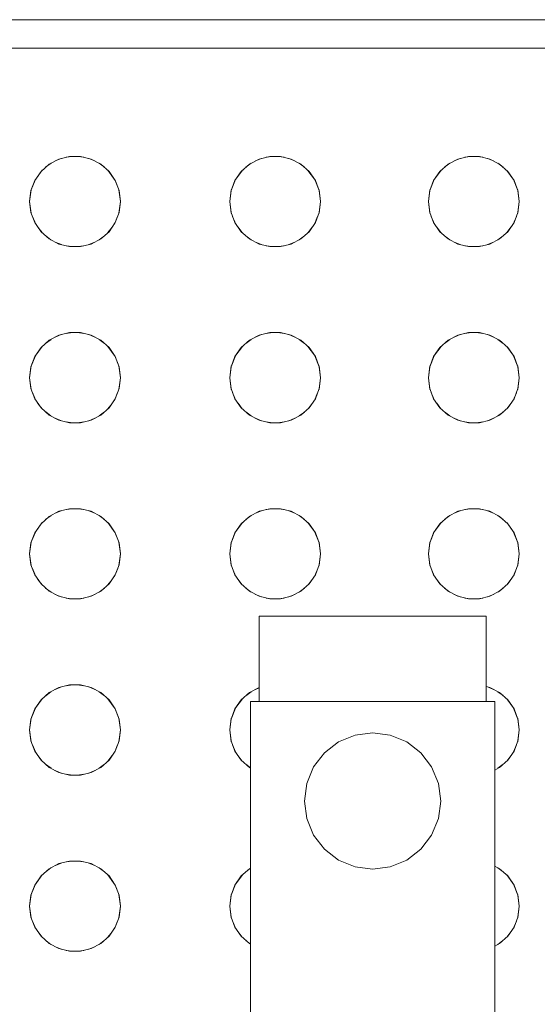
# Model space of a CAD drawing. Header units: millimetres. Extents: x 321 to 585, y -277 to 9.
# Tile 670 of 1056: x 348.858 to 349.041, y -37.76 to -37.413. Entities that reach past the tile are written whole.
import ezdxf

# ---------------------------------------------------------------- set-up
doc = ezdxf.new("R2010")
doc.units = ezdxf.units.MM
doc.header["$MEASUREMENT"] = 0
doc.layers.add('IFC-Elemento construtivo genérico-Contorno', color=253, linetype='Continuous', lineweight=5)

msp = doc.modelspace()

# ---------------------------------------------------------------- linework, layer by layer
at = {"layer": 'IFC-Elemento construtivo genérico-Contorno', "lineweight": 5}
for p, q in [((348.69014, -37.41317), (350.05014, -37.41317)), ((348.70014, -37.42317), (350.04014, -37.42317)), ((348.86859, -37.464), (348.872, -37.46221)), ((348.87073, -37.46287), (348.87283, -37.462)), ((348.872, -37.46221), (348.87575, -37.46128)), ((348.87456, -37.46157), (348.87679, -37.46128)), ((348.87575, -37.46128), (348.8796, -37.46128)), ((348.87856, -37.46128), (348.88079, -37.46157)), ((348.8796, -37.46128), (348.88335, -37.46221)), ((348.88252, -37.462), (348.88463, -37.46288)), ((348.88335, -37.46221), (348.88676, -37.464)), ((348.93908, -37.464), (348.94249, -37.46221)), ((348.94122, -37.46287), (348.94331, -37.462)), ((348.94249, -37.46221), (348.94624, -37.46128)), ((348.94505, -37.46157), (348.94728, -37.46128)), ((348.94624, -37.46128), (348.9501, -37.46128)), ((348.94906, -37.46128), (348.95129, -37.46157)), ((348.9501, -37.46128), (348.95384, -37.46221)), ((348.95301, -37.462), (348.95512, -37.46288)), ((348.95384, -37.46221), (348.95725, -37.464)), ((349.00908, -37.464), (349.01249, -37.46221)), ((349.01122, -37.46287), (349.01331, -37.462)), ((349.01249, -37.46221), (349.01624, -37.46128)), ((349.01505, -37.46157), (349.01728, -37.46128)), ((349.01624, -37.46128), (349.0201, -37.46128)), ((349.01906, -37.46128), (349.02129, -37.46157)), ((349.0201, -37.46128), (349.02384, -37.46221)), ((349.02301, -37.462), (349.02512, -37.46288)), ((349.02384, -37.46221), (349.02725, -37.464)), ((348.86351, -37.46973), (348.86612, -37.46618)), ((348.86351, -37.46973), (348.8657, -37.46656)), ((348.8657, -37.46656), (348.86859, -37.464)), ((348.86732, -37.46512), (348.86921, -37.46367)), ((348.88614, -37.46367), (348.88803, -37.46512)), ((348.88676, -37.464), (348.88965, -37.46656)), ((348.88923, -37.46618), (348.89184, -37.46973)), ((348.88965, -37.46656), (348.89184, -37.46973)), ((348.934, -37.46973), (348.93661, -37.46618)), ((348.934, -37.46973), (348.93619, -37.46656)), ((348.93619, -37.46656), (348.93908, -37.464)), ((348.93781, -37.46512), (348.9397, -37.46367)), ((348.95663, -37.46367), (348.95851, -37.46511)), ((348.95725, -37.464), (348.96014, -37.46656)), ((348.95973, -37.46619), (348.96233, -37.46973)), ((348.96014, -37.46656), (348.96233, -37.46973)), ((349.004, -37.46973), (349.00661, -37.46618)), ((349.004, -37.46973), (349.00619, -37.46656)), ((349.00619, -37.46656), (349.00908, -37.464)), ((349.00781, -37.46512), (349.0097, -37.46367)), ((349.02663, -37.46367), (349.02851, -37.46511)), ((349.02725, -37.464), (349.03014, -37.46656)), ((349.02973, -37.46619), (349.03233, -37.46973)), ((349.03014, -37.46656), (349.03233, -37.46973)), ((348.86214, -37.47334), (348.86371, -37.46943)), ((348.86214, -37.47334), (348.86351, -37.46973)), ((348.89164, -37.46943), (348.89321, -37.47334)), ((348.89184, -37.46973), (348.89321, -37.47334)), ((348.93263, -37.47334), (348.93421, -37.46943)), ((348.93263, -37.47334), (348.934, -37.46973)), ((348.96213, -37.46943), (348.9637, -37.47334)), ((348.96233, -37.46973), (348.9637, -37.47334)), ((349.00263, -37.47334), (349.00421, -37.46943)), ((349.00263, -37.47334), (349.004, -37.46973)), ((349.03213, -37.46943), (349.0337, -37.47334)), ((349.03233, -37.46973), (349.0337, -37.47334)), ((348.86167, -37.47717), (348.86222, -37.47303)), ((348.86167, -37.47717), (348.86214, -37.47334)), ((348.89313, -37.47303), (348.89368, -37.47717)), ((348.89321, -37.47334), (348.89368, -37.47717)), ((348.93217, -37.47717), (348.93271, -37.47303)), ((348.93217, -37.47717), (348.93263, -37.47334)), ((348.96362, -37.47303), (348.96417, -37.47717)), ((348.9637, -37.47334), (348.96417, -37.47717)), ((349.00217, -37.47717), (349.00271, -37.47303)), ((349.00217, -37.47717), (349.00263, -37.47334)), ((349.03362, -37.47303), (349.03417, -37.47717)), ((349.0337, -37.47334), (349.03417, -37.47717)), ((348.86167, -37.47717), (348.86222, -37.48131)), ((348.86167, -37.47717), (348.86214, -37.481)), ((348.89313, -37.48131), (348.89368, -37.47717)), ((348.89321, -37.481), (348.89368, -37.47717)), ((348.93217, -37.47717), (348.93271, -37.48131)), ((348.93217, -37.47717), (348.93263, -37.481)), ((348.96362, -37.48131), (348.96417, -37.47717)), ((348.9637, -37.481), (348.96417, -37.47717)), ((349.00217, -37.47717), (349.00271, -37.48131)), ((349.00217, -37.47717), (349.00263, -37.481)), ((349.03362, -37.48131), (349.03417, -37.47717)), ((349.0337, -37.481), (349.03417, -37.47717)), ((348.86214, -37.481), (348.86351, -37.4846)), ((348.86268, -37.48241), (348.86382, -37.48517)), ((348.89153, -37.48517), (348.89267, -37.48241)), ((348.89184, -37.4846), (348.89321, -37.481)), ((348.93263, -37.481), (348.934, -37.4846)), ((348.93316, -37.48239), (348.93431, -37.48517)), ((348.96202, -37.48517), (348.96314, -37.48246)), ((348.96233, -37.4846), (348.9637, -37.481)), ((349.00263, -37.481), (349.004, -37.4846)), ((349.00316, -37.48239), (349.00431, -37.48517)), ((349.03202, -37.48517), (349.03314, -37.48246)), ((349.03233, -37.4846), (349.0337, -37.481)), ((348.86351, -37.4846), (348.8657, -37.48778)), ((348.86461, -37.4862), (348.86609, -37.48812)), ((348.88926, -37.48812), (348.89074, -37.4862)), ((348.88965, -37.48778), (348.89184, -37.4846)), ((348.934, -37.4846), (348.93619, -37.48778)), ((348.93509, -37.48618), (348.93658, -37.48812)), ((348.95976, -37.48812), (348.96122, -37.48621)), ((348.96014, -37.48778), (348.96233, -37.4846)), ((349.004, -37.4846), (349.00619, -37.48778)), ((349.00509, -37.48618), (349.00658, -37.48812)), ((349.02976, -37.48812), (349.03122, -37.48621)), ((349.03014, -37.48778), (349.03233, -37.4846)), ((348.8657, -37.48778), (348.86859, -37.49033)), ((348.86735, -37.48924), (348.86918, -37.49065)), ((348.86859, -37.49033), (348.872, -37.49213)), ((348.88335, -37.49213), (348.88676, -37.49033)), ((348.88616, -37.49065), (348.88801, -37.48923)), ((348.88676, -37.49033), (348.88965, -37.48778)), ((348.93619, -37.48778), (348.93908, -37.49033)), ((348.93783, -37.48923), (348.93967, -37.49065)), ((348.93908, -37.49033), (348.94249, -37.49213)), ((348.95384, -37.49213), (348.95725, -37.49033)), ((348.95666, -37.49065), (348.95848, -37.48925)), ((348.95725, -37.49033), (348.96014, -37.48778)), ((349.00619, -37.48778), (349.00908, -37.49033)), ((349.00783, -37.48923), (349.00967, -37.49065)), ((349.00908, -37.49033), (349.01249, -37.49213)), ((349.02384, -37.49213), (349.02725, -37.49033)), ((349.02666, -37.49065), (349.02848, -37.48925)), ((349.02725, -37.49033), (349.03014, -37.48778)), ((348.87073, -37.49147), (348.87286, -37.49235)), ((348.872, -37.49213), (348.87575, -37.49305)), ((348.87453, -37.49276), (348.87679, -37.49305)), ((348.87575, -37.49305), (348.8796, -37.49305)), ((348.87856, -37.49305), (348.88082, -37.49276)), ((348.8796, -37.49305), (348.88335, -37.49213)), ((348.88249, -37.49235), (348.88462, -37.49147)), ((348.94123, -37.49147), (348.94335, -37.49235)), ((348.94249, -37.49213), (348.94624, -37.49305)), ((348.94502, -37.49276), (348.94728, -37.49305)), ((348.94624, -37.49305), (348.9501, -37.49305)), ((348.94906, -37.49305), (348.95131, -37.49276)), ((348.9501, -37.49305), (348.95384, -37.49213)), ((348.95298, -37.49235), (348.95511, -37.49147)), ((349.01123, -37.49147), (349.01335, -37.49235)), ((349.01249, -37.49213), (349.01624, -37.49305)), ((349.01502, -37.49276), (349.01728, -37.49305)), ((349.01624, -37.49305), (349.0201, -37.49305)), ((349.01906, -37.49305), (349.02131, -37.49276)), ((349.0201, -37.49305), (349.02384, -37.49213)), ((349.02298, -37.49235), (349.02511, -37.49147)), ((348.86732, -37.52712), (348.86921, -37.52568)), ((348.86859, -37.526), (348.872, -37.52421)), ((348.87073, -37.52488), (348.87283, -37.52401)), ((348.872, -37.52421), (348.87575, -37.52328)), ((348.87456, -37.52358), (348.87679, -37.52328)), ((348.87575, -37.52328), (348.8796, -37.52328)), ((348.87856, -37.52328), (348.88079, -37.52358)), ((348.8796, -37.52328), (348.88335, -37.52421)), ((348.88252, -37.52401), (348.88463, -37.52489)), ((348.88335, -37.52421), (348.88676, -37.526)), ((348.88614, -37.52568), (348.88803, -37.52712)), ((348.93781, -37.52712), (348.9397, -37.52568)), ((348.93908, -37.526), (348.94249, -37.52421)), ((348.94122, -37.52488), (348.94331, -37.52401)), ((348.94249, -37.52421), (348.94624, -37.52328)), ((348.94505, -37.52358), (348.94728, -37.52328)), ((348.94624, -37.52328), (348.9501, -37.52328)), ((348.94906, -37.52328), (348.95129, -37.52358)), ((348.9501, -37.52328), (348.95384, -37.52421)), ((348.95301, -37.52401), (348.95512, -37.52489)), ((348.95384, -37.52421), (348.95725, -37.526)), ((348.95663, -37.52568), (348.95851, -37.52711)), ((349.00781, -37.52712), (349.0097, -37.52568)), ((349.00908, -37.526), (349.01249, -37.52421)), ((349.01122, -37.52488), (349.01331, -37.52401)), ((349.01249, -37.52421), (349.01624, -37.52328)), ((349.01505, -37.52358), (349.01728, -37.52328)), ((349.01624, -37.52328), (349.0201, -37.52328)), ((349.01906, -37.52328), (349.02129, -37.52358)), ((349.0201, -37.52328), (349.02384, -37.52421)), ((349.02301, -37.52401), (349.02512, -37.52489)), ((349.02384, -37.52421), (349.02725, -37.526)), ((349.02663, -37.52568), (349.02851, -37.52711)), ((348.86351, -37.53173), (348.86612, -37.52819)), ((348.86351, -37.53173), (348.8657, -37.52856)), ((348.8657, -37.52856), (348.86859, -37.526)), ((348.88676, -37.526), (348.88965, -37.52856)), ((348.88923, -37.52819), (348.89184, -37.53173)), ((348.88965, -37.52856), (348.89184, -37.53173)), ((348.934, -37.53173), (348.93661, -37.52819)), ((348.934, -37.53173), (348.93619, -37.52856)), ((348.93619, -37.52856), (348.93908, -37.526)), ((348.95725, -37.526), (348.96014, -37.52856)), ((348.95973, -37.5282), (348.96233, -37.53173)), ((348.96014, -37.52856), (348.96233, -37.53173)), ((349.004, -37.53173), (349.00661, -37.52819)), ((349.004, -37.53173), (349.00619, -37.52856)), ((349.00619, -37.52856), (349.00908, -37.526)), ((349.02725, -37.526), (349.03014, -37.52856)), ((349.02973, -37.5282), (349.03233, -37.53173)), ((349.03014, -37.52856), (349.03233, -37.53173)), ((348.86214, -37.53534), (348.86369, -37.53149)), ((348.86214, -37.53534), (348.86351, -37.53173)), ((348.89166, -37.53149), (348.89321, -37.53534)), ((348.89184, -37.53173), (348.89321, -37.53534)), ((348.93263, -37.53534), (348.9342, -37.53144)), ((348.93263, -37.53534), (348.934, -37.53173)), ((348.96215, -37.53149), (348.9637, -37.53534)), ((348.96233, -37.53173), (348.9637, -37.53534)), ((349.00263, -37.53534), (349.0042, -37.53144)), ((349.00263, -37.53534), (349.004, -37.53173)), ((349.03215, -37.53149), (349.0337, -37.53534)), ((349.03233, -37.53173), (349.0337, -37.53534)), ((348.86167, -37.53917), (348.86222, -37.53503)), ((348.86167, -37.53917), (348.86214, -37.53534)), ((348.89313, -37.53503), (348.89368, -37.53917)), ((348.89321, -37.53534), (348.89368, -37.53917)), ((348.93217, -37.53917), (348.93271, -37.53503)), ((348.93217, -37.53917), (348.93263, -37.53534)), ((348.96362, -37.53503), (348.96417, -37.53917)), ((348.9637, -37.53534), (348.96417, -37.53917)), ((349.00217, -37.53917), (349.00271, -37.53503)), ((349.00217, -37.53917), (349.00263, -37.53534)), ((349.03362, -37.53503), (349.03417, -37.53917)), ((349.0337, -37.53534), (349.03417, -37.53917)), ((348.86167, -37.53917), (348.86222, -37.54331)), ((348.86167, -37.53917), (348.86214, -37.543)), ((348.89313, -37.54331), (348.89368, -37.53917)), ((348.89321, -37.543), (348.89368, -37.53917)), ((348.93217, -37.53917), (348.93271, -37.54331)), ((348.93217, -37.53917), (348.93263, -37.543)), ((348.96362, -37.54331), (348.96417, -37.53917)), ((348.9637, -37.543), (348.96417, -37.53917)), ((349.00217, -37.53917), (349.00271, -37.54331)), ((349.00217, -37.53917), (349.00263, -37.543)), ((349.03362, -37.54331), (349.03417, -37.53917)), ((349.0337, -37.543), (349.03417, -37.53917)), ((348.86214, -37.543), (348.86351, -37.5466)), ((348.89184, -37.5466), (348.89321, -37.543)), ((348.93263, -37.543), (348.934, -37.5466)), ((348.96233, -37.5466), (348.9637, -37.543)), ((349.00263, -37.543), (349.004, -37.5466)), ((349.03233, -37.5466), (349.0337, -37.543)), ((348.86268, -37.54442), (348.86382, -37.54717)), ((348.89153, -37.54717), (348.89267, -37.54442)), ((348.93316, -37.5444), (348.93431, -37.54717)), ((348.96202, -37.54717), (348.96314, -37.54447)), ((349.00316, -37.5444), (349.00431, -37.54717)), ((349.03202, -37.54717), (349.03314, -37.54447)), ((348.86351, -37.5466), (348.8657, -37.54978)), ((348.86461, -37.54821), (348.86609, -37.55012)), ((348.8657, -37.54978), (348.86859, -37.55234)), ((348.88676, -37.55234), (348.88965, -37.54978)), ((348.88926, -37.55012), (348.89074, -37.54821)), ((348.88965, -37.54978), (348.89184, -37.5466)), ((348.934, -37.5466), (348.93619, -37.54978)), ((348.93509, -37.54819), (348.93658, -37.55012)), ((348.93619, -37.54978), (348.93908, -37.55234)), ((348.95725, -37.55234), (348.96014, -37.54978)), ((348.95976, -37.55012), (348.96122, -37.54822)), ((348.96014, -37.54978), (348.96233, -37.5466)), ((349.004, -37.5466), (349.00619, -37.54978)), ((349.00509, -37.54819), (349.00658, -37.55012)), ((349.00619, -37.54978), (349.00908, -37.55234)), ((349.02725, -37.55234), (349.03014, -37.54978)), ((349.02976, -37.55012), (349.03122, -37.54822)), ((349.03014, -37.54978), (349.03233, -37.5466)), ((348.86735, -37.55124), (348.86918, -37.55265)), ((348.86859, -37.55234), (348.872, -37.55413)), ((348.88335, -37.55413), (348.88676, -37.55234)), ((348.88616, -37.55265), (348.88801, -37.55123)), ((348.93783, -37.55123), (348.93967, -37.55265)), ((348.93908, -37.55234), (348.94249, -37.55413)), ((348.95384, -37.55413), (348.95725, -37.55234)), ((348.95666, -37.55265), (348.95848, -37.55125)), ((349.00783, -37.55123), (349.00967, -37.55265)), ((349.00908, -37.55234), (349.01249, -37.55413)), ((349.02384, -37.55413), (349.02725, -37.55234)), ((349.02666, -37.55265), (349.02848, -37.55125)), ((348.87073, -37.55347), (348.87286, -37.55435)), ((348.872, -37.55413), (348.87575, -37.55505)), ((348.87453, -37.55476), (348.87679, -37.55505)), ((348.87575, -37.55505), (348.8796, -37.55505)), ((348.87856, -37.55505), (348.88082, -37.55476)), ((348.8796, -37.55505), (348.88335, -37.55413)), ((348.88249, -37.55435), (348.88462, -37.55347)), ((348.94123, -37.55347), (348.94335, -37.55435)), ((348.94249, -37.55413), (348.94624, -37.55505)), ((348.94502, -37.55476), (348.94728, -37.55505)), ((348.94624, -37.55505), (348.9501, -37.55505)), ((348.94906, -37.55505), (348.95131, -37.55476)), ((348.9501, -37.55505), (348.95384, -37.55413)), ((348.95298, -37.55435), (348.95511, -37.55347)), ((349.01123, -37.55347), (349.01335, -37.55435)), ((349.01249, -37.55413), (349.01624, -37.55505)), ((349.01502, -37.55476), (349.01728, -37.55505)), ((349.01624, -37.55505), (349.0201, -37.55505)), ((349.01906, -37.55505), (349.02131, -37.55476)), ((349.0201, -37.55505), (349.02384, -37.55413)), ((349.02298, -37.55435), (349.02511, -37.55347)), ((348.8657, -37.59056), (348.86859, -37.588)), ((348.86732, -37.58912), (348.86921, -37.58768)), ((348.86859, -37.588), (348.872, -37.58621)), ((348.87073, -37.58688), (348.87283, -37.58601)), ((348.872, -37.58621), (348.87575, -37.58529)), ((348.87456, -37.58558), (348.87679, -37.58529)), ((348.87575, -37.58529), (348.8796, -37.58529)), ((348.87856, -37.58529), (348.88079, -37.58558)), ((348.8796, -37.58529), (348.88335, -37.58621)), ((348.88252, -37.58601), (348.88463, -37.58689)), ((348.88335, -37.58621), (348.88676, -37.588)), ((348.88614, -37.58768), (348.88803, -37.58912)), ((348.88676, -37.588), (348.88965, -37.59056)), ((348.93619, -37.59056), (348.93908, -37.588)), ((348.93781, -37.58912), (348.9397, -37.58768)), ((348.93908, -37.588), (348.94249, -37.58621)), ((348.94122, -37.58688), (348.94331, -37.58601)), ((348.94249, -37.58621), (348.94624, -37.58529)), ((348.94505, -37.58558), (348.94728, -37.58529)), ((348.94624, -37.58529), (348.9501, -37.58529)), ((348.94906, -37.58529), (348.95129, -37.58558)), ((348.9501, -37.58529), (348.95384, -37.58621)), ((348.95301, -37.58601), (348.95512, -37.58689)), ((348.95384, -37.58621), (348.95725, -37.588)), ((348.95663, -37.58768), (348.95851, -37.58911)), ((348.95725, -37.588), (348.96014, -37.59056)), ((349.00619, -37.59056), (349.00908, -37.588)), ((349.00781, -37.58912), (349.0097, -37.58768)), ((349.00908, -37.588), (349.01249, -37.58621)), ((349.01122, -37.58688), (349.01331, -37.58601)), ((349.01249, -37.58621), (349.01624, -37.58529)), ((349.01505, -37.58558), (349.01728, -37.58529)), ((349.01624, -37.58529), (349.0201, -37.58529)), ((349.01906, -37.58529), (349.02129, -37.58558)), ((349.0201, -37.58529), (349.02384, -37.58621)), ((349.02301, -37.58601), (349.02512, -37.58689)), ((349.02384, -37.58621), (349.02725, -37.588)), ((349.02663, -37.58768), (349.02851, -37.58911)), ((349.02725, -37.588), (349.03014, -37.59056)), ((348.86351, -37.59373), (348.86612, -37.59019)), ((348.86351, -37.59373), (348.8657, -37.59056)), ((348.88923, -37.59019), (348.89184, -37.59373)), ((348.88965, -37.59056), (348.89184, -37.59373)), ((348.934, -37.59373), (348.93661, -37.59019)), ((348.934, -37.59373), (348.93619, -37.59056)), ((348.95973, -37.5902), (348.96233, -37.59373)), ((348.96014, -37.59056), (348.96233, -37.59373)), ((349.004, -37.59373), (349.00661, -37.59019)), ((349.004, -37.59373), (349.00619, -37.59056)), ((349.02973, -37.5902), (349.03233, -37.59373)), ((349.03014, -37.59056), (349.03233, -37.59373)), ((348.86214, -37.59734), (348.86369, -37.59349)), ((348.86214, -37.59734), (348.86351, -37.59373)), ((348.89166, -37.59349), (348.89321, -37.59734)), ((348.89184, -37.59373), (348.89321, -37.59734)), ((348.93263, -37.59734), (348.9342, -37.59344)), ((348.93263, -37.59734), (348.934, -37.59373)), ((348.96215, -37.59349), (348.9637, -37.59734)), ((348.96233, -37.59373), (348.9637, -37.59734)), ((349.00263, -37.59734), (349.0042, -37.59344)), ((349.00263, -37.59734), (349.004, -37.59373)), ((349.03215, -37.59349), (349.0337, -37.59734)), ((349.03233, -37.59373), (349.0337, -37.59734)), ((348.86167, -37.60116), (348.86222, -37.59702)), ((348.86167, -37.60116), (348.86214, -37.59734)), ((348.89313, -37.59702), (348.89368, -37.60116)), ((348.89321, -37.59734), (348.89368, -37.60116)), ((348.93217, -37.60116), (348.93271, -37.59702)), ((348.93217, -37.60116), (348.93263, -37.59734)), ((348.96362, -37.59702), (348.96417, -37.60116)), ((348.9637, -37.59734), (348.96417, -37.60116)), ((349.00217, -37.60116), (349.00271, -37.59702)), ((349.00217, -37.60116), (349.00263, -37.59734)), ((349.03362, -37.59702), (349.03417, -37.60116)), ((349.0337, -37.59734), (349.03417, -37.60116)), ((348.86167, -37.60116), (348.86222, -37.60531)), ((348.86167, -37.60116), (348.86214, -37.605)), ((348.89313, -37.60531), (348.89368, -37.60116)), ((348.89321, -37.605), (348.89368, -37.60116)), ((348.93217, -37.60116), (348.93271, -37.60531)), ((348.93217, -37.60116), (348.93263, -37.605)), ((348.96362, -37.60531), (348.96417, -37.60116)), ((348.9637, -37.605), (348.96417, -37.60116)), ((349.00217, -37.60116), (349.00271, -37.60531)), ((349.00217, -37.60116), (349.00263, -37.605)), ((349.03362, -37.60531), (349.03417, -37.60116)), ((349.0337, -37.605), (349.03417, -37.60116)), ((348.86214, -37.605), (348.86351, -37.60861)), ((348.89184, -37.60861), (348.89321, -37.605)), ((348.93263, -37.605), (348.934, -37.60861)), ((348.96233, -37.60861), (348.9637, -37.605)), ((349.00263, -37.605), (349.004, -37.60861)), ((349.03233, -37.60861), (349.0337, -37.605)), ((348.86264, -37.60633), (348.86382, -37.60917)), ((348.86351, -37.60861), (348.8657, -37.61178)), ((348.88965, -37.61178), (348.89184, -37.60861)), ((348.89153, -37.60917), (348.89271, -37.60633)), ((348.93313, -37.60631), (348.93419, -37.60889)), ((348.934, -37.60861), (348.93619, -37.61178)), ((348.96014, -37.61178), (348.96233, -37.60861)), ((348.96202, -37.60917), (348.96318, -37.60638)), ((349.00313, -37.60631), (349.00419, -37.60889)), ((349.004, -37.60861), (349.00619, -37.61178)), ((349.03014, -37.61178), (349.03233, -37.60861)), ((349.03202, -37.60917), (349.03318, -37.60638)), ((348.86461, -37.61021), (348.86609, -37.61212)), ((348.8657, -37.61178), (348.86859, -37.61434)), ((348.88676, -37.61434), (348.88965, -37.61178)), ((348.88926, -37.61212), (348.89074, -37.61021)), ((348.93509, -37.61019), (348.93658, -37.61212)), ((348.93619, -37.61178), (348.93908, -37.61434)), ((348.95725, -37.61434), (348.96014, -37.61178)), ((348.95976, -37.61212), (348.96122, -37.61022)), ((349.00509, -37.61019), (349.00658, -37.61212)), ((349.00619, -37.61178), (349.00908, -37.61434)), ((349.02725, -37.61434), (349.03014, -37.61178)), ((349.02976, -37.61212), (349.03122, -37.61022)), ((348.86732, -37.61322), (348.86921, -37.61466)), ((348.86859, -37.61434), (348.872, -37.61613)), ((348.87073, -37.61546), (348.87283, -37.61633)), ((348.88252, -37.61633), (348.88463, -37.61545)), ((348.88335, -37.61613), (348.88676, -37.61434)), ((348.88614, -37.61467), (348.88803, -37.61322)), ((348.93781, -37.61322), (348.9397, -37.61466)), ((348.93908, -37.61434), (348.94249, -37.61613)), ((348.94122, -37.61546), (348.94331, -37.61633)), ((348.95301, -37.61633), (348.95512, -37.61546)), ((348.95384, -37.61613), (348.95725, -37.61434)), ((348.95663, -37.61466), (348.95851, -37.61323)), ((349.00781, -37.61322), (349.0097, -37.61466)), ((349.00908, -37.61434), (349.01249, -37.61613)), ((349.01122, -37.61546), (349.01331, -37.61633)), ((349.02301, -37.61633), (349.02512, -37.61546)), ((349.02384, -37.61613), (349.02725, -37.61434)), ((349.02663, -37.61466), (349.02851, -37.61323)), ((348.872, -37.61613), (348.87575, -37.61705)), ((348.87456, -37.61676), (348.87679, -37.61705)), ((348.87575, -37.61705), (348.8796, -37.61705)), ((348.87856, -37.61705), (348.88079, -37.61676)), ((348.8796, -37.61705), (348.88335, -37.61613)), ((348.94249, -37.61613), (348.94624, -37.61705)), ((348.94505, -37.61676), (348.94728, -37.61705)), ((348.94624, -37.61705), (348.9501, -37.61705)), ((348.94906, -37.61705), (348.95129, -37.61676)), ((348.9501, -37.61705), (348.95384, -37.61613)), ((349.01249, -37.61613), (349.01624, -37.61705)), ((349.01505, -37.61676), (349.01728, -37.61705)), ((349.01624, -37.61705), (349.0201, -37.61705)), ((349.01906, -37.61705), (349.02129, -37.61676)), ((349.0201, -37.61705), (349.02384, -37.61613)), ((348.94251, -37.62317), (348.94387, -37.62317)), ((348.94251, -37.65317), (348.94251, -37.62317)), ((348.94387, -37.62317), (348.94787, -37.62317)), ((348.94787, -37.62317), (348.95423, -37.62317)), ((348.95423, -37.62317), (348.96251, -37.62317)), ((348.96251, -37.62317), (348.97216, -37.62317)), ((348.97216, -37.62317), (348.98251, -37.62317)), ((348.98251, -37.62317), (348.99286, -37.62317)), ((348.99286, -37.62317), (349.00251, -37.62317)), ((349.00251, -37.62317), (349.01079, -37.62317)), ((349.01079, -37.62317), (349.01715, -37.62317)), ((349.01715, -37.62317), (349.02115, -37.62317)), ((349.02115, -37.62317), (349.02251, -37.62317)), ((349.02251, -37.65317), (349.02251, -37.62317)), ((348.8657, -37.65256), (348.86859, -37.65)), ((348.86735, -37.6511), (348.86918, -37.64969)), ((348.86859, -37.65), (348.872, -37.64821)), ((348.87073, -37.64887), (348.87286, -37.648)), ((348.872, -37.64821), (348.87575, -37.64729)), ((348.87453, -37.64759), (348.87679, -37.64729)), ((348.87575, -37.64729), (348.8796, -37.64729)), ((348.87856, -37.64729), (348.88082, -37.64759)), ((348.8796, -37.64729), (348.88335, -37.64821)), ((348.88249, -37.64799), (348.88462, -37.64888)), ((348.88335, -37.64821), (348.88676, -37.65)), ((348.88616, -37.64969), (348.88801, -37.65111)), ((348.88676, -37.65), (348.88965, -37.65256)), ((348.93619, -37.65256), (348.93908, -37.65)), ((348.93783, -37.65111), (348.93967, -37.64969)), ((348.93908, -37.65), (348.94251, -37.6482)), ((348.94123, -37.64887), (348.94251, -37.64834)), ((349.02251, -37.64788), (349.02384, -37.64821)), ((349.02298, -37.64799), (349.02511, -37.64888)), ((349.02384, -37.64821), (349.02725, -37.65)), ((349.02666, -37.64969), (349.02848, -37.65109)), ((349.02725, -37.65), (349.03014, -37.65256)), ((348.86351, -37.65573), (348.86612, -37.65219)), ((348.86351, -37.65573), (348.8657, -37.65256)), ((348.88923, -37.65219), (348.89184, -37.65573)), ((348.88965, -37.65256), (348.89184, -37.65573)), ((348.934, -37.65573), (348.93661, -37.65219)), ((348.934, -37.65573), (348.93619, -37.65256)), ((348.93951, -37.65317), (348.94098, -37.65317)), ((348.93951, -37.79317), (348.93951, -37.65317)), ((348.94098, -37.65317), (348.94527, -37.65317)), ((348.94387, -37.65317), (348.94787, -37.65317)), ((348.94527, -37.65317), (348.9521, -37.65317)), ((348.94787, -37.65317), (348.95423, -37.65317)), ((348.9521, -37.65317), (348.96101, -37.65317)), ((348.95423, -37.65317), (348.96251, -37.65317)), ((348.96101, -37.65317), (348.97138, -37.65317)), ((348.96251, -37.65317), (348.97216, -37.65317)), ((348.97138, -37.65317), (348.98251, -37.65317)), ((348.98251, -37.65317), (348.99364, -37.65317)), ((348.99286, -37.65317), (349.00251, -37.65317)), ((348.99364, -37.65317), (349.00401, -37.65317)), ((349.00251, -37.65317), (349.01079, -37.65317)), ((349.00401, -37.65317), (349.01291, -37.65317)), ((349.01079, -37.65317), (349.01715, -37.65317)), ((349.01291, -37.65317), (349.01975, -37.65317)), ((349.01715, -37.65317), (349.02115, -37.65317)), ((349.01975, -37.65317), (349.02404, -37.65317)), ((349.02404, -37.65317), (349.02551, -37.65317)), ((349.02551, -37.79317), (349.02551, -37.65317)), ((349.02973, -37.6522), (349.03233, -37.65573)), ((349.03014, -37.65256), (349.03233, -37.65573)), ((348.86214, -37.65934), (348.86369, -37.65549)), ((348.86214, -37.65934), (348.86351, -37.65573)), ((348.89166, -37.65549), (348.89321, -37.65934)), ((348.89184, -37.65573), (348.89321, -37.65934)), ((348.93263, -37.65934), (348.9342, -37.65544)), ((348.93263, -37.65934), (348.934, -37.65573)), ((349.03215, -37.65549), (349.0337, -37.65934)), ((349.03233, -37.65573), (349.0337, -37.65934)), ((348.86167, -37.66317), (348.86222, -37.65903)), ((348.86167, -37.66317), (348.86214, -37.65934)), ((348.89313, -37.65903), (348.89368, -37.66317)), ((348.89321, -37.65934), (348.89368, -37.66317)), ((348.93217, -37.66317), (348.93271, -37.65903)), ((348.93217, -37.66317), (348.93263, -37.65934)), ((349.03362, -37.65903), (349.03417, -37.66317)), ((349.0337, -37.65934), (349.03417, -37.66317)), ((348.86167, -37.66317), (348.86222, -37.66731)), ((348.86167, -37.66317), (348.86214, -37.66699)), ((348.89313, -37.66731), (348.89368, -37.66317)), ((348.89321, -37.66699), (348.89368, -37.66317)), ((348.93217, -37.66317), (348.93271, -37.66731)), ((348.93217, -37.66317), (348.93263, -37.66699)), ((348.9763, -37.66498), (348.98251, -37.66417)), ((348.98251, -37.66417), (348.98872, -37.66498)), ((349.03362, -37.66731), (349.03417, -37.66317)), ((349.0337, -37.66699), (349.03417, -37.66317)), ((348.86214, -37.66699), (348.86351, -37.67061)), ((348.89184, -37.67061), (348.89321, -37.66699)), ((348.93263, -37.66699), (348.934, -37.67061)), ((348.96554, -37.67119), (348.97051, -37.66739)), ((348.97051, -37.66739), (348.9763, -37.66498)), ((348.98872, -37.66498), (348.99451, -37.66739)), ((348.99451, -37.66739), (348.99948, -37.67119)), ((349.03233, -37.67061), (349.0337, -37.66699)), ((348.86266, -37.66837), (348.86371, -37.6709)), ((348.86351, -37.67061), (348.8657, -37.67378)), ((348.88965, -37.67378), (348.89184, -37.67061)), ((348.89164, -37.6709), (348.89269, -37.66837)), ((348.93314, -37.66835), (348.9342, -37.6709)), ((348.934, -37.67061), (348.93619, -37.67378)), ((348.96173, -37.67616), (348.96554, -37.67119)), ((348.99948, -37.67119), (349.00329, -37.67616)), ((349.03014, -37.67378), (349.03233, -37.67061)), ((349.03213, -37.6709), (349.03316, -37.66842)), ((348.86456, -37.67214), (348.86609, -37.67413)), ((348.8657, -37.67378), (348.86859, -37.67634)), ((348.88676, -37.67634), (348.88965, -37.67378)), ((348.88926, -37.67413), (348.89079, -37.67214)), ((348.93504, -37.67212), (348.93658, -37.67413)), ((348.93619, -37.67378), (348.93908, -37.67634)), ((349.02725, -37.67634), (349.03014, -37.67378)), ((349.02976, -37.67412), (349.03127, -37.67215)), ((348.86732, -37.67523), (348.86921, -37.67666)), ((348.86859, -37.67634), (348.872, -37.67813)), ((348.87073, -37.67746), (348.87283, -37.67833)), ((348.872, -37.67813), (348.87575, -37.67906)), ((348.8796, -37.67906), (348.88335, -37.67813)), ((348.88252, -37.67833), (348.88463, -37.67745)), ((348.88335, -37.67813), (348.88676, -37.67634)), ((348.88614, -37.67667), (348.88803, -37.67522)), ((348.93781, -37.67522), (348.93951, -37.67653)), ((348.93908, -37.67634), (348.93951, -37.67656)), ((348.95933, -37.68196), (348.96173, -37.67616)), ((349.00329, -37.67616), (349.00569, -37.68196)), ((349.02551, -37.67726), (349.02725, -37.67634)), ((349.02663, -37.67666), (349.02851, -37.67524)), ((348.87456, -37.67876), (348.87679, -37.67906)), ((348.87575, -37.67906), (348.8796, -37.67906)), ((348.87856, -37.67906), (348.88079, -37.67876)), ((348.95851, -37.68817), (348.95933, -37.68196)), ((349.00569, -37.68196), (349.00651, -37.68817)), ((348.95851, -37.68817), (348.95933, -37.69438)), ((349.00569, -37.69438), (349.00651, -37.68817)), ((348.95933, -37.69438), (348.96173, -37.70017)), ((349.00329, -37.70017), (349.00569, -37.69438)), ((348.96173, -37.70017), (348.96554, -37.70514)), ((348.99948, -37.70514), (349.00329, -37.70017)), ((348.96554, -37.70514), (348.97051, -37.70896)), ((348.99451, -37.70896), (348.99948, -37.70514)), ((348.872, -37.71021), (348.87575, -37.70929)), ((348.87459, -37.70957), (348.87677, -37.70929)), ((348.87575, -37.70929), (348.8796, -37.70929)), ((348.87858, -37.70929), (348.88076, -37.70957)), ((348.8796, -37.70929), (348.88335, -37.71021)), ((348.97051, -37.70896), (348.9763, -37.71135)), ((348.98872, -37.71135), (348.99451, -37.70896)), ((348.8657, -37.71456), (348.86859, -37.712)), ((348.86735, -37.7131), (348.86918, -37.71169)), ((348.86859, -37.712), (348.872, -37.71021)), ((348.87076, -37.71086), (348.87281, -37.71001)), ((348.88253, -37.71001), (348.8846, -37.71086)), ((348.88335, -37.71021), (348.88676, -37.712)), ((348.88616, -37.71169), (348.88801, -37.71311)), ((348.88676, -37.712), (348.88965, -37.71456)), ((348.93619, -37.71456), (348.93908, -37.712)), ((348.93783, -37.71311), (348.93951, -37.71182)), ((348.93908, -37.712), (348.93951, -37.71178)), ((348.9763, -37.71135), (348.98251, -37.71217)), ((348.98251, -37.71217), (348.98872, -37.71135)), ((349.02551, -37.71109), (349.02725, -37.712)), ((349.02666, -37.71169), (349.02848, -37.71309)), ((349.02725, -37.712), (349.03014, -37.71456)), ((348.86351, -37.71774), (348.86612, -37.71419)), ((348.86351, -37.71774), (348.8657, -37.71456)), ((348.88923, -37.71419), (348.89184, -37.71774)), ((348.88965, -37.71456), (348.89184, -37.71774)), ((348.934, -37.71774), (348.93661, -37.71419)), ((348.934, -37.71774), (348.93619, -37.71456)), ((349.02973, -37.7142), (349.03233, -37.71774)), ((349.03014, -37.71456), (349.03233, -37.71774)), ((348.86214, -37.72134), (348.86369, -37.71749)), ((348.86214, -37.72134), (348.86351, -37.71774)), ((348.89166, -37.71749), (348.89321, -37.72134)), ((348.89184, -37.71774), (348.89321, -37.72134)), ((348.93263, -37.72134), (348.9342, -37.71744)), ((348.93263, -37.72134), (348.934, -37.71774)), ((349.03215, -37.71749), (349.0337, -37.72134)), ((349.03233, -37.71774), (349.0337, -37.72134)), ((348.86167, -37.72517), (348.86222, -37.72103)), ((348.86167, -37.72517), (348.86214, -37.72134)), ((348.89313, -37.72103), (348.89368, -37.72517)), ((348.89321, -37.72134), (348.89368, -37.72517)), ((348.93217, -37.72517), (348.93271, -37.72103)), ((348.93217, -37.72517), (348.93263, -37.72134)), ((349.03362, -37.72103), (349.03417, -37.72517)), ((349.0337, -37.72134), (349.03417, -37.72517)), ((348.86167, -37.72517), (348.86222, -37.72931)), ((348.86167, -37.72517), (348.86214, -37.729)), ((348.89313, -37.72931), (348.89368, -37.72517)), ((348.89321, -37.729), (348.89368, -37.72517)), ((348.93217, -37.72517), (348.93271, -37.72931)), ((348.93217, -37.72517), (348.93263, -37.729)), ((349.03362, -37.72931), (349.03417, -37.72517)), ((349.0337, -37.729), (349.03417, -37.72517)), ((348.86214, -37.729), (348.86351, -37.7326)), ((348.89184, -37.7326), (348.89321, -37.729)), ((348.93263, -37.729), (348.934, -37.7326)), ((349.03233, -37.7326), (349.0337, -37.729)), ((348.86268, -37.73041), (348.86382, -37.73317)), ((348.86351, -37.7326), (348.8657, -37.73577)), ((348.88965, -37.73577), (348.89184, -37.7326)), ((348.89153, -37.73317), (348.89267, -37.73041)), ((348.93316, -37.73039), (348.93431, -37.73317)), ((348.934, -37.7326), (348.93619, -37.73577)), ((349.03014, -37.73577), (349.03233, -37.7326)), ((349.03202, -37.73317), (349.03314, -37.73046)), ((348.86463, -37.73423), (348.86606, -37.7361)), ((348.8657, -37.73577), (348.86859, -37.73833)), ((348.88676, -37.73833), (348.88965, -37.73577)), ((348.88928, -37.7361), (348.89072, -37.73423)), ((348.93511, -37.73421), (348.93656, -37.7361)), ((348.93619, -37.73577), (348.93908, -37.73833)), ((349.02725, -37.73833), (349.03014, -37.73577)), ((349.02978, -37.7361), (349.0312, -37.73424)), ((348.8674, -37.73729), (348.86917, -37.73864)), ((348.86859, -37.73833), (348.872, -37.74013)), ((348.87076, -37.73947), (348.87281, -37.74033)), ((348.872, -37.74013), (348.87575, -37.74105)), ((348.8796, -37.74105), (348.88335, -37.74013)), ((348.88253, -37.74033), (348.8846, -37.73947)), ((348.88335, -37.74013), (348.88676, -37.73833)), ((348.88617, -37.73864), (348.88795, -37.73729)), ((348.93789, -37.73729), (348.93951, -37.73853)), ((348.93908, -37.73833), (348.93951, -37.73857)), ((349.02551, -37.73925), (349.02725, -37.73833)), ((349.02667, -37.73864), (349.02843, -37.7373)), ((348.87459, -37.74076), (348.87677, -37.74105)), ((348.87575, -37.74105), (348.8796, -37.74105)), ((348.87858, -37.74105), (348.88076, -37.74076))]:
    msp.add_line(p, q, dxfattribs=at)

doc.saveas('drawing.dxf')
